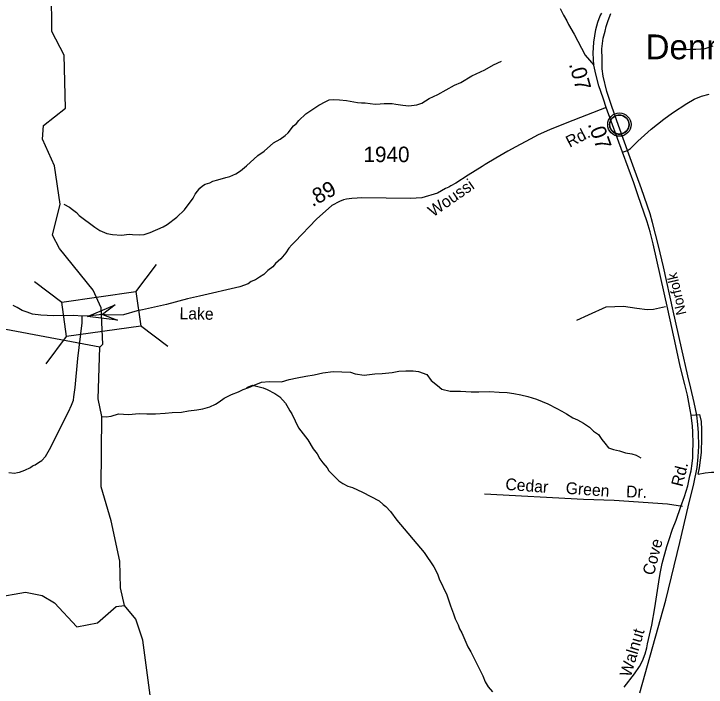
# Model space of a CAD drawing. Extents: x 1547597 to 1699558, y 810033 to 920809.
# Drawn here: x 1650332 to 1655923, y 897817 to 903252 of the extents above; entities that cross this region are included whole.
import ezdxf

# ---------------------------------------------------------------- set-up
doc = ezdxf.new("R2010")
doc.units = 0
for name, color, linetype in [('Exist Civil Demographics Community CELL', 7, 'Continuous'), ('Exist Civil Demographics Community Label', 7, 'Continuous'), ('Exist Hydrographic Creek Single Shore', 7, 'Continuous'), ('Exist Hydrographic Misc Water Feature', 7, 'Continuous'), ('Exist Railroad Mainline', 7, 'Continuous'), ('Exist Railroad Mainline Label', 7, 'Continuous'), ('Exist Road Non-System Type 51', 7, 'Continuous'), ('Exist Road Non-System Type 51 Label', 7, 'Continuous'), ('Exist Road Primary US Attributed', 7, 'Continuous'), ('Exist Road Primary US Label', 7, 'Continuous'), ('Exist Road Primary US Mileage Hundredths English Label', 7, 'Continuous'), ('Exist Road Secondary Mileage Hundredths English Label', 7, 'Continuous'), ('Exist Road Secondary Structure Standard Bridge Attributed CELL', 7, 'Continuous'), ('Exist Road Secondary Structure Standard Bridge CELL', 7, 'Continuous'), ('Exist Road Secondary Type 51 Attributed', 7, 'Continuous'), ('Exist Road Secondary Type 51 Label', 7, 'Continuous'), ('Exist Road Secondary Type 51 Number Label', 7, 'Continuous')]:
    doc.layers.add(name, color=color, linetype=linetype)

msp = doc.modelspace()

# ---------------------------------------------------------------- linework, layer by layer
at = {"layer": 'Exist Civil Demographics Community CELL'}
msp.add_lwpolyline([(1655144.4, 902370.2), (1655145.4, 902375.7), (1655147.2, 902382.3), (1655150.1, 902389.5), (1655153, 902395.3), (1655156.3, 902401), (1655160.1, 902406.1), (1655164.1, 902410.5), (1655168.7, 902415.1), (1655174.2, 902419.7), (1655179.6, 902423.3), (1655184.5, 902426.2), (1655189.6, 902428.7), (1655195, 902431), (1655200.6, 902432.8), (1655205, 902433.9), (1655209.8, 902434.7), (1655213.9, 902435.4), (1655220.3, 902435.6), (1655224.7, 902435.5), (1655230.4, 902435.3), (1655235.3, 902434.6), (1655240.2, 902433.6), (1655245.2, 902432.2), (1655250.4, 902430.2), (1655257, 902427.3), (1655263.3, 902423.8), (1655268.4, 902420.3), (1655273.5, 902416.2), (1655276.8, 902413.1), (1655281, 902408.7), (1655284.8, 902404), (1655287.9, 902399.4), (1655291, 902394.4), (1655293.5, 902389.3), (1655295.5, 902384.3), (1655297.1, 902379.2), (1655298.4, 902374.7), (1655299.5, 902368.6), (1655300.1, 902363.9), (1655300.4, 902357.9), (1655300.2, 902352.1), (1655299.6, 902346.4), (1655298.7, 902340.9), (1655297, 902334.8), (1655295.1, 902328.9), (1655292.8, 902323.9), (1655289.7, 902317.9), (1655286.4, 902312.6), (1655283, 902307.9), (1655278.7, 902303.1), (1655273.4, 902298.2), (1655268.4, 902294), (1655263.4, 902290.6), (1655259.1, 902288.1), (1655252.3, 902284.9), (1655245.1, 902282.1), (1655239.2, 902280.7), (1655232.6, 902279.4), (1655228.1, 902278.9), (1655223.7, 902278.6), (1655218.1, 902278.6), (1655213.8, 902279.1), (1655208.2, 902279.8), (1655202.2, 902281.1), (1655197.6, 902282.4), (1655192.5, 902284.3), (1655187.9, 902286.3), (1655184, 902288.5), (1655177.2, 902292.6), (1655171.6, 902296.9), (1655166.7, 902301.3), (1655162.2, 902306.2), (1655159, 902310.2), (1655156.1, 902314.3), (1655152, 902321.4), (1655150.2, 902325), (1655148.5, 902329), (1655145.9, 902337.2), (1655144.4, 902344.2), (1655143.7, 902349.4), (1655143.4, 902355.7), (1655143.3, 902360.4), (1655143.9, 902366.9)], close=True, dxfattribs=at)
for centre, radius in [((1655222, 902357.7), 94.3), ((1655221.7, 902358), 76.7)]:
    msp.add_circle(centre, radius, dxfattribs=at)
at = {"layer": 'Exist Hydrographic Creek Single Shore'}
for points in [[(1651025.1, 900561), (1651051.2, 900586.7), (1651037.1, 900879.1), (1650973.2, 901021.6), (1650701.2, 901358.6), (1650644.2, 901464.8), (1650706.2, 901716.4), (1650659.1, 902026), (1650562.1, 902241.3), (1650572.2, 902349.4), (1650748.2, 902490.2), (1650737.1, 902917.2), (1650639.1, 903109.7), (1650635.1, 903441.2)], [(1651043.2, 900001.8), (1651012.1, 900144.3), (1651025.1, 900561)], [(1651225.2, 898475.6), (1651194.2, 898617.4), (1651188.2, 898834.1), (1651117.2, 899160.6), (1651037.1, 899434.7), (1651043.2, 900001.8)], [(1649934.2, 898498.6), (1650426.2, 898583.8), (1650559.2, 898558.1), (1650659.1, 898496.9), (1650840.2, 898302.8), (1651007.2, 898335.5), (1651159.1, 898467.1), (1651225.2, 898475.6)], [(1651489.2, 897511.6), (1651473.2, 897603.9), (1651449.2, 897630.7), (1651372.2, 898196.9), (1651316.2, 898365.5), (1651225.2, 898475.6)]]:
    msp.add_lwpolyline(points, dxfattribs=at)
at = {"layer": 'Exist Hydrographic Misc Water Feature'}
msp.add_line((1652213.8, 900236.7), (1652260, 900253.6), dxfattribs=at)
for points in [[(1655976.6, 902991.6), (1655912.4, 902968.7), (1655880.3, 902967.3), (1655840.3, 902963.9), (1655792.3, 902964.7), (1655744.3, 902961.5)], [(1650735.5, 901714.3), (1650781.4, 901690.2), (1650805.1, 901673.8), (1650836.7, 901649.2), (1650860.3, 901624.8), (1650986.7, 901530.7), (1651026.3, 901504), (1651081.8, 901479.1), (1651129.7, 901470.3), (1651201.6, 901465), (1651263.7, 901474), (1651289.7, 901469.6), (1651345.6, 901468.5), (1651385.6, 901469.9), (1651433.8, 901487.1), (1651538.6, 901533.3), (1651570.9, 901552.7), (1651647.8, 901609.4), (1651710.7, 901670.3), (1651780.2, 901765.1), (1651796.7, 901796.8), (1651833.6, 901844.3), (1651855.8, 901863.9), (1651878.1, 901877.5), (1651914.1, 901886.8), (1651938.3, 901900.5), (1651978.5, 901911.7), (1652044.9, 901930.6), (1652077, 901938.1), (1652125.3, 901961.3), (1652161.6, 901984.6), (1652210.3, 902023.8), (1652301.6, 902108.3), (1652352.1, 902143.4), (1652429.2, 902210.1), (1652481.7, 902239.2), (1652524.2, 902270.5), (1652546.5, 902292.1), (1652591.4, 902347.3), (1652613.7, 902367), (1652632.1, 902390.6), (1652691, 902445.6), (1652794, 902513.9), (1652852.6, 902544.8), (1652878.7, 902556.4), (1652914.8, 902559.8), (1652962.7, 902556.9), (1653018.6, 902552), (1653106.3, 902536.5), (1653138.2, 902534), (1653170.2, 902533.5), (1653250.1, 902524), (1653290, 902525.4), (1653322, 902526.8), (1653386.1, 902527.7), (1653418, 902523.2), (1653473.8, 902514.3), (1653521.8, 902509.5), (1653585.8, 902516.3), (1653626, 902529.7), (1653684.7, 902568.6), (1653755.1, 902601.4), (1653890.2, 902675.2), (1653940.6, 902696.3), (1654029.5, 902750.8), (1654134.2, 902801), (1654206.8, 902839.7), (1654271.3, 902870.7)], [(1651025.1, 900561), (1650268.2, 900704.3), (1649776.2, 900675)], [(1651043.2, 900001.8), (1651077, 900000.1), (1651119.1, 900004.1), (1651177.1, 900022.2), (1651257.1, 900018.2), (1651345, 900026.3), (1651407, 900024.3), (1651477, 900024.3), (1651552.9, 900028.4), (1651611, 900034.4), (1651686.9, 900036.4), (1651741, 900046.5), (1651810.9, 900054.6), (1651858.9, 900064.5), (1651914.8, 900078.6), (1651960.8, 900100.6), (1651988.8, 900120.7), (1652030.8, 900148.7), (1652090.8, 900178.7), (1652144.8, 900200.8), (1652184.7, 900220.9), (1652230.6, 900236.9), (1652272.7, 900254.9), (1652330.7, 900279), (1652392.7, 900285), (1652492.7, 900281.1), (1652554.5, 900299.1), (1652618.6, 900313.1), (1652690.6, 900327.2), (1652756.6, 900339.2), (1652826.5, 900353.2), (1652910.5, 900365.3), (1652980.4, 900363.3), (1653050.4, 900359.4), (1653088.5, 900345.4), (1653160.4, 900335.3), (1653246.5, 900345.5), (1653306.4, 900347.4), (1653386.3, 900357.5), (1653442.3, 900367.5), (1653498.4, 900369.5), (1653556.3, 900371.5), (1653600.3, 900365.6), (1653666.3, 900339.5), (1653702.3, 900291.5), (1653752.3, 900251.5), (1653788.3, 900223.4), (1653854.3, 900205.5), (1653940.2, 900205.5), (1654026.2, 900201.6), (1654088.2, 900201.6), (1654172.2, 900203.7), (1654250.2, 900197.6), (1654316.2, 900195.7), (1654370.1, 900187.8), (1654426.1, 900177.7), (1654482.1, 900163.7), (1654552.1, 900141.7), (1654644.1, 900103.7), (1654716.1, 900065.8), (1654756.1, 900045.7), (1654796, 900023.7), (1654846.1, 899991.7), (1654884.1, 899975.7), (1654932.1, 899947.8), (1654980.1, 899915.7), (1655014.1, 899883.7), (1655054.1, 899857.6), (1655080.1, 899815.6), (1655104.1, 899785.6), (1655134.1, 899749.6), (1655174.1, 899735.5), (1655222.1, 899725.6), (1655272, 899709.6), (1655322, 899699.5), (1655358, 899689.6), (1655396, 899667.6)], [(1652260, 900253.6), (1652345.2, 900231.7), (1652376.9, 900219), (1652440.4, 900188), (1652479.9, 900159.3), (1652525.1, 900108.5), (1652546.5, 900072.2), (1652560.1, 900047.9), (1652577.7, 900023.6), (1652631.8, 899910.7), (1652706.3, 899813.4), (1652749, 899740.8), (1652780.4, 899700.3), (1652803.7, 899659.9), (1652827.1, 899627.5), (1652862.5, 899586.9), (1652876, 899562.6), (1652956.7, 899483.2), (1652988.4, 899460.7), (1653028.1, 899440), (1653067.9, 899429.4), (1653147.2, 899392), (1653282, 899319.7), (1653313.5, 899291.2), (1653337.2, 899274.8), (1653374.6, 899236.1), (1653425.5, 899165.3), (1653645.1, 898903.5), (1653723.2, 898788.2), (1653752.3, 898731.7), (1653767.6, 898691.5), (1653827.5, 898562.4), (1653858, 898473.9), (1653883.1, 898409.6), (1653896.4, 898369.3), (1653921.5, 898320.9), (1653931, 898288.7), (1653948.5, 898256.4), (1653998.6, 898143.5), (1654022, 898103.1), (1654037.5, 898070.9), (1654118.8, 897909.5), (1654138, 897861.1), (1654161.3, 897820.8), (1654196.7, 897780.2)]]:
    msp.add_lwpolyline(points, dxfattribs=at)
at = {"layer": 'Exist Railroad Mainline'}
msp.add_lwpolyline([(1655387, 897770), (1655597.9, 898518.5), (1655711.6, 898983.9), (1655778.8, 899273.3), (1655822.6, 899456.8), (1655850.1, 899590), (1655859.3, 899676), (1655863.5, 899762), (1655861.1, 899869.5), (1655856.9, 899938.1), (1655847, 900013.1), (1655826.5, 900115.9), (1655799.5, 900229.7), (1655776.2, 900329.3), (1655723.2, 900556.4), (1655656.9, 900854.2), (1655577.2, 901208.6), (1655538, 901378.1), (1655490.8, 901567.1), (1655469.5, 901636.8), (1655401.6, 901838), (1655332.1, 902031.2), (1655287.5, 902149.8), (1655200.9, 902387.2), (1655157.8, 902511.7), (1655122.1, 902626), (1655090.6, 902749.6), (1655084.3, 902807.4), (1655082.2, 902885), (1655079.5, 902968.3), (1655089.9, 903054.3), (1655106.1, 903113.1), (1655116, 903150.8), (1655130.7, 903199.1), (1655152.2, 903254.1)], dxfattribs=at)
at = {"layer": 'Exist Road Non-System Type 51'}
for p, q in [((1654879, 900777.9), (1654973.9, 900821.9)), ((1655800.6, 900011.6), (1655870.8, 900018.4)), ((1654931.9, 899332.2), (1654133.7, 899375.9))]:
    msp.add_line(p, q, dxfattribs=at)
for points in [[(1654973.9, 900821.9), (1655115.7, 900887.7), (1655256.7, 900892.2), (1655363.9, 900877.2), (1655447, 900866.6), (1655497.7, 900868.9), (1655594.6, 900888.7)], [(1655858.2, 899536.8), (1655868.6, 899588.6), (1655885.7, 899710.3), (1655889, 899828.8), (1655889, 899849.2), (1655889, 899892.9), (1655884.2, 899962.3), (1655870.8, 900018.4)], [(1655858.2, 899536.8), (1655916.2, 899548.2), (1655966.1, 899551.6), (1656014.2, 899553.2), (1656043, 899553.8), (1656080.3, 899558.5), (1656134.3, 899564), (1656190.4, 899567.5), (1656216.4, 899567.3), (1656242.7, 899564.4), (1656272.2, 899558.8), (1656302, 899544.4)], [(1655731.7, 899276), (1655610.6, 899294.3), (1655179.5, 899323.4), (1654931.9, 899332.2)]]:
    msp.add_lwpolyline(points, dxfattribs=at)
at = {"layer": 'Exist Road Primary US Attributed'}
msp.add_line((1655247.9, 902135.6), (1655115.9, 902495.2), dxfattribs=at)
for points in [[(1655016.7, 902838.6), (1655010.1, 902934.8), (1655015.9, 903022.4), (1655032.4, 903124.1), (1655049.3, 903184), (1655067.6, 903236.4), (1655079.6, 903257.8)], [(1655115.9, 902495.2), (1655093.2, 902563.5), (1655071.7, 902624.4), (1655057.1, 902671.6), (1655031.4, 902763.9), (1655016.7, 902838.6)], [(1655261.8, 897816.1), (1655343.6, 897925.2), (1655383.5, 897982.9), (1655407.6, 898029), (1655429.1, 898084.6), (1655444.8, 898133.9), (1655450.2, 898165.7), (1655466.7, 898235.7), (1655483.1, 898318.1), (1655507.8, 898458.2), (1655540.8, 898668.3), (1655552.3, 898733.2), (1655567, 898815.5), (1655606, 898952.9), (1655620.7, 899000.1), (1655652.2, 899091.3), (1655679.7, 899165.3), (1655718.5, 899274.8), (1655747.6, 899357.2), (1655775.1, 899441.6), (1655791.5, 899523.5), (1655800.6, 899564.3), (1655809, 899622.5), (1655814.7, 899667.1), (1655815, 899735.1), (1655818.6, 899765.6), (1655818.6, 899810.5), (1655815, 899848.2), (1655815, 899878.8), (1655812.4, 899924), (1655800.6, 900011.6), (1655793.5, 900054.7), (1655771, 900173.1), (1655751, 900261.1), (1655712.8, 900407.2), (1655677.1, 900573.1), (1655613.9, 900867.3), (1655493.7, 901394.6), (1655470.3, 901493.3), (1655447.5, 901571.7), (1655372.2, 901790.5), (1655339.1, 901886.8), (1655247.9, 902135.6)]]:
    msp.add_lwpolyline(points, dxfattribs=at)
at = {"layer": 'Exist Road Secondary Structure Standard Bridge Attributed CELL'}
msp.add_lwpolyline([(1651167.8, 900778.7), (1650925.7, 900808.4), (1651150.2, 900903.7), (1651046.5, 900825.4)], close=True, dxfattribs=at)
at = {"layer": 'Exist Road Secondary Structure Standard Bridge CELL'}
for p, q in [((1651317.3, 901008.5), (1651483.3, 901229)), ((1650498.1, 901091.7), (1650718.5, 900925.7)), ((1651355.7, 900735.3), (1651576.1, 900569.2)), ((1650591.8, 900425.6), (1650757.8, 900646.1))]:
    msp.add_line(p, q, dxfattribs=at)
msp.add_lwpolyline([(1650718.5, 900925.7), (1651317.1, 901009.8), (1651356.4, 900730.2), (1650757.8, 900646.1)], close=True, dxfattribs=at)
at = {"layer": 'Exist Road Secondary Type 51 Attributed'}
for points in [[(1654744.5, 903295.5), (1654771.8, 903240.5), (1654796.7, 903195.4), (1654810.5, 903164.5), (1654857, 903087.4), (1654945.1, 902919), (1655016.7, 902838.6)], [(1655247.9, 902135.6), (1655287.5, 902149.8), (1655313, 902164), (1655372.2, 902222.8), (1655424.6, 902272.8), (1655479.8, 902320.3), (1655581.6, 902400.3), (1655651, 902452.2), (1655766.2, 902527.4), (1655826.4, 902562.3), (1655886.1, 902587.6), (1655948.4, 902604.4)], [(1655115.9, 902495.2), (1654798.2, 902372.9), (1654657.2, 902315.7), (1654566.5, 902274.2), (1654502.1, 902240.7), (1654385.8, 902178.9), (1654321.4, 902144.2), (1654223.7, 902086.8), (1654137.4, 902034.8), (1654113.7, 902018.3), (1654001.7, 901949.8), (1653900.6, 901885.9), (1653862.1, 901862.7), (1653843.9, 901853.1), (1653817.7, 901841.6), (1653752.6, 901804.3), (1653627.8, 901765.8), (1653534.5, 901760.7), (1653338.5, 901764.5), (1653135.9, 901765.9), (1653105.4, 901764.6), (1653060.2, 901762), (1653017.7, 901756.6), (1652995.2, 901751.3), (1652962, 901738), (1652901.2, 901705.4), (1652777.1, 901593.8), (1652600.6, 901412.6), (1652576.7, 901388.6), (1652552.8, 901361.7), (1652528.9, 901322.8), (1652487, 901274.9), (1652445.2, 901236), (1652424.2, 901209.1), (1652383.1, 901179.7), (1652350.5, 901148.4), (1652316.2, 901127.5), (1652283.9, 901106.1), (1652248.9, 901090.6), (1652224.9, 901072.6), (1652157.3, 901047.5), (1651830, 900973.7), (1651735.4, 900950.3), (1651565, 900905.4), (1651369.6, 900862.8), (1651327.4, 900853.5), (1651217.9, 900823.4), (1651093.9, 900819.8), (1651046.5, 900825.4), (1651020.4, 900821.9), (1650952.4, 900815.3), (1650883.3, 900812.7)], [(1650883.3, 900812.7), (1650817.2, 900817.8), (1650652.4, 900814.6), (1650549.4, 900820.5), (1650483.8, 900827.5), (1650439, 900842.5), (1650400.1, 900857.5), (1650359.6, 900880.9), (1650327.6, 900896.4)], [(1650292.1, 899548.4), (1650338.1, 899545.4), (1650360.1, 899549), (1650376.2, 899552.7), (1650398.4, 899560.2), (1650420.6, 899567.8), (1650467, 899588.8), (1650483.1, 899602.5), (1650503.3, 899612.1), (1650529.7, 899629.6), (1650558, 899647), (1650588.7, 899679.2), (1650630.7, 899755.2), (1650677, 899849.1), (1650774.1, 900038.9), (1650796.2, 900092.8), (1650812.3, 900134.7), (1650816.2, 900160.7), (1650826.4, 900236.7), (1650849.5, 900468.6), (1650883.6, 900758.4), (1650883.3, 900812.7)]]:
    msp.add_lwpolyline(points, dxfattribs=at)

# ---------------------------------------------------------------- texts
at = {"layer": 'Exist Civil Demographics Community Label'}
msp.add_text('Dennis', height=200, dxfattribs=at).set_placement((1655433.5, 902885.1))
at = {"layer": 'Exist Railroad Mainline Label'}
msp.add_text('Norfolk', height=82.02, rotation=103.2905, dxfattribs=at).set_placement((1655764.3, 900831))
at = {"layer": 'Exist Road Non-System Type 51 Label'}
for s, rotation, p in [('Cedar', 355.8987, (1654299.2, 899409.6)), ('Green', 355.8987, (1654786.3, 899378.5)), ('Dr.', 358.1095, (1655275, 899349.3))]:
    msp.add_text(s, height=95, rotation=rotation, dxfattribs=at).set_placement(p)
at = {"layer": 'Exist Road Primary US Label'}
for s, rotation, p in [('Rd.', 75.9984, (1655731, 899429.4)), ('Cove', 75.6156, (1655499.4, 898713.8)), ('Walnut', 73.3675, (1655313.3, 897892.8))]:
    msp.add_text(s, height=95, rotation=rotation, dxfattribs=at).set_placement(p)
at = {"layer": 'Exist Road Primary US Mileage Hundredths English Label'}
for rotation, p in [(285.5577, (1654813.8, 902846.1)), (290.1504, (1654965.3, 902361.4))]:
    msp.add_text('.07', height=125, rotation=rotation, dxfattribs=at).set_placement(p)
at = {"layer": 'Exist Road Secondary Mileage Hundredths English Label'}
msp.add_text('.89', height=125, rotation=28.2591, dxfattribs=at).set_placement((1652743.1, 901691.2))
at = {"layer": 'Exist Road Secondary Type 51 Label'}
for s, rotation, p in [('Rd.', 27.4454, (1654820.5, 902170)), ('Woussi', 34.9697, (1653718.4, 901608.6)), ('Lake', 358.8926, (1651669.1, 900787.4))]:
    msp.add_text(s, height=95, rotation=rotation, dxfattribs=at).set_placement(p)
at = {"layer": 'Exist Road Secondary Type 51 Number Label'}
msp.add_text('1940', height=125, dxfattribs=at).set_placement((1653155.5, 902054.8))

doc.saveas('drawing.dxf')
